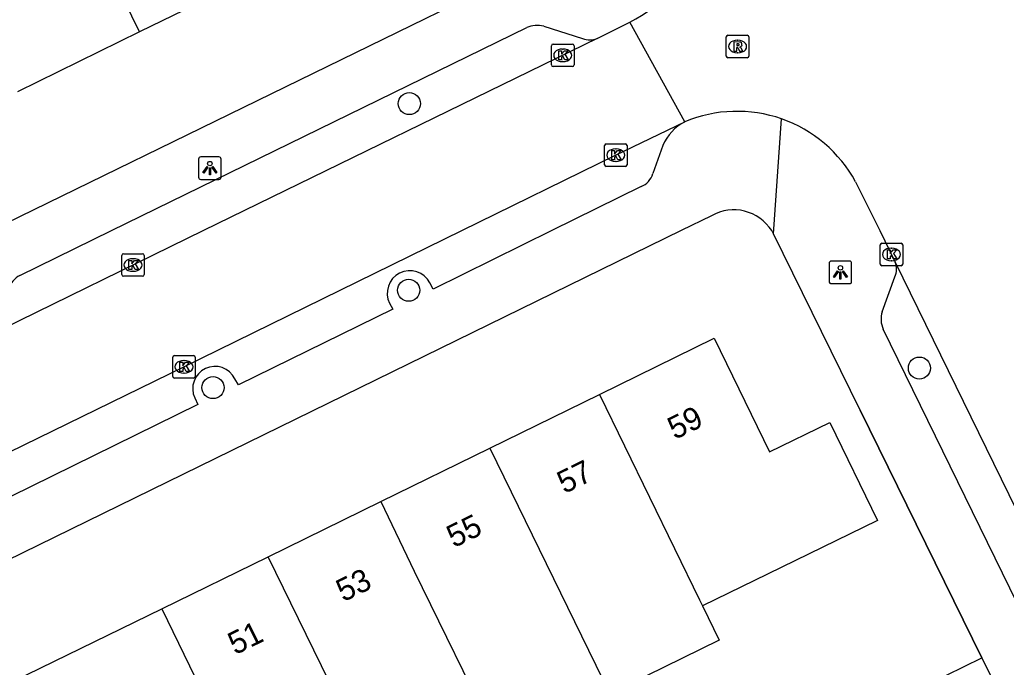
# Model space of a CAD drawing. Extents: x 160457 to 162082, y 388340 to 389736.
# Drawn here: x 161275.47 to 161319.17, y 388730.65 to 388759.35 of the extents above; entities that cross this region are included whole.
import ezdxf

# ---------------------------------------------------------------- set-up
doc = ezdxf.new("R2010")
doc.units = 0
for name, color, linetype in [('IMGEO_Boom', 7, 'Continuous'), ('IMGEO_Kolk', 7, 'Continuous'), ('IMGEO_Lichtpunt', 7, 'Continuous'), ('IMGEO_Muur', 7, 'Continuous'), ('IMGEO_Pand', 7, 'Continuous'), ('IMGEO_Pand_nummerreeks', 7, 'Continuous'), ('IMGEO_Rijbaan_lokaal_gesloten', 7, 'Continuous'), ('IMGEO_Rioolput', 7, 'Continuous'), ('IMGEO_Voetpad_open', 7, 'Continuous')]:
    doc.layers.add(name, color=color, linetype=linetype)

msp = doc.modelspace()

# ---------------------------------------------------------------- linework, layer by layer
at = {"layer": 'IMGEO_Boom'}
for centre in [(161292.73, 388755.63), (161292.703, 388747.359), (161315.324, 388743.906), (161284.035, 388743.045)]:
    msp.add_circle(centre, 0.489, dxfattribs=at)
at = {"layer": 'IMGEO_Kolk'}
for p, q in [((161299.025, 388757.344), (161299.025, 388758.196)), ((161299.1, 388758.27), (161299.952, 388758.27)), ((161299.513, 388758.05), (161299.538, 388758.05)), ((161300.026, 388758.196), (161300.026, 388757.344)), ((161299.536, 388757.49), (161299.511, 388757.49)), ((161299.952, 388757.27), (161299.1, 388757.27)), ((161301.376, 388752.919), (161301.376, 388753.771)), ((161301.451, 388753.845), (161302.303, 388753.845)), ((161301.864, 388753.625), (161301.889, 388753.625)), ((161302.377, 388753.771), (161302.377, 388752.919)), ((161302.303, 388752.845), (161301.451, 388752.845)), ((161301.887, 388753.065), (161301.862, 388753.065)), ((161313.586, 388748.517), (161313.586, 388749.369)), ((161313.661, 388749.443), (161314.513, 388749.443)), ((161314.074, 388749.223), (161314.099, 388749.223)), ((161314.587, 388749.369), (161314.587, 388748.517)), ((161279.991, 388748.051), (161279.991, 388748.903)), ((161280.066, 388748.977), (161280.918, 388748.977)), ((161280.479, 388748.757), (161280.504, 388748.757)), ((161280.992, 388748.903), (161280.992, 388748.051)), ((161314.513, 388748.443), (161313.661, 388748.443)), ((161314.097, 388748.663), (161314.072, 388748.663)), ((161280.918, 388747.977), (161280.066, 388747.977)), ((161280.502, 388748.197), (161280.477, 388748.197)), ((161282.249, 388743.538), (161282.249, 388744.39)), ((161282.324, 388744.464), (161283.176, 388744.464)), ((161283.25, 388744.39), (161283.25, 388743.538)), ((161282.737, 388744.244), (161282.762, 388744.244)), ((161282.76, 388743.684), (161282.735, 388743.684)), ((161283.176, 388743.464), (161282.324, 388743.464))]:
    msp.add_line(p, q, dxfattribs=at)
for points in [[(161299.025, 388757.344), (161299.025, 388758.196)], [(161299.1, 388758.27), (161299.952, 388758.27)], [(161299.346, 388757.97), (161299.469, 388757.97), (161299.469, 388757.819), (161299.599, 388757.97), (161299.763, 388757.97), (161299.617, 388757.819), (161299.77, 388757.57), (161299.618, 388757.57), (161299.533, 388757.734), (161299.469, 388757.667), (161299.469, 388757.57), (161299.346, 388757.57), (161299.346, 388757.97)], [(161300.026, 388758.196), (161300.026, 388757.344)], [(161299.952, 388757.27), (161299.1, 388757.27)], [(161301.376, 388752.919), (161301.376, 388753.771)], [(161301.451, 388753.845), (161302.303, 388753.845)], [(161301.697, 388753.545), (161301.82, 388753.545), (161301.82, 388753.394), (161301.95, 388753.545), (161302.114, 388753.545), (161301.968, 388753.394), (161302.121, 388753.145), (161301.969, 388753.145), (161301.884, 388753.309), (161301.82, 388753.242), (161301.82, 388753.145), (161301.697, 388753.145), (161301.697, 388753.545)], [(161302.377, 388753.771), (161302.377, 388752.919)], [(161302.303, 388752.845), (161301.451, 388752.845)], [(161313.586, 388748.517), (161313.586, 388749.369)], [(161313.661, 388749.443), (161314.513, 388749.443)], [(161314.587, 388749.369), (161314.587, 388748.517)], [(161279.991, 388748.051), (161279.991, 388748.903)], [(161280.066, 388748.977), (161280.918, 388748.977)], [(161280.992, 388748.903), (161280.992, 388748.051)], [(161313.907, 388749.143), (161314.03, 388749.143), (161314.03, 388748.992), (161314.16, 388749.143), (161314.324, 388749.143), (161314.178, 388748.992), (161314.331, 388748.743), (161314.179, 388748.743), (161314.094, 388748.907), (161314.03, 388748.84), (161314.03, 388748.743), (161313.907, 388748.743), (161313.907, 388749.143)], [(161280.312, 388748.677), (161280.435, 388748.677), (161280.435, 388748.526), (161280.565, 388748.677), (161280.729, 388748.677), (161280.583, 388748.526), (161280.736, 388748.277), (161280.584, 388748.277), (161280.499, 388748.441), (161280.435, 388748.374), (161280.435, 388748.277), (161280.312, 388748.277), (161280.312, 388748.677)], [(161314.513, 388748.443), (161313.661, 388748.443)], [(161280.918, 388747.977), (161280.066, 388747.977)], [(161282.249, 388743.538), (161282.249, 388744.39)], [(161282.324, 388744.464), (161283.176, 388744.464)], [(161283.25, 388744.39), (161283.25, 388743.538)], [(161282.57, 388744.164), (161282.693, 388744.164), (161282.693, 388744.013), (161282.823, 388744.164), (161282.987, 388744.164), (161282.841, 388744.013), (161282.994, 388743.764), (161282.842, 388743.764), (161282.757, 388743.928), (161282.693, 388743.861), (161282.693, 388743.764), (161282.57, 388743.764), (161282.57, 388744.164)], [(161283.176, 388743.464), (161282.324, 388743.464)]]:
    msp.add_lwpolyline(points, dxfattribs=at)
for centre, start, end in [((161299.102, 388758.194), 91.552, 178.448), ((161299.102, 388758.194), 91.552, 178.448), ((161299.95, 388758.194), 1.552, 88.448), ((161299.95, 388758.194), 1.552, 88.448), ((161299.102, 388757.346), 181.552, 268.448), ((161299.102, 388757.346), 181.552, 268.448), ((161299.95, 388757.346), 271.552, 358.448), ((161299.95, 388757.346), 271.552, 358.448), ((161301.453, 388753.769), 91.552, 178.448), ((161301.453, 388753.769), 91.552, 178.448), ((161302.301, 388753.769), 1.552, 88.448), ((161302.301, 388753.769), 1.552, 88.448), ((161301.453, 388752.921), 181.552, 268.448), ((161301.453, 388752.921), 181.552, 268.448), ((161302.301, 388752.921), 271.552, 358.448), ((161302.301, 388752.921), 271.552, 358.448), ((161313.663, 388749.367), 91.552, 178.448), ((161313.663, 388749.367), 91.552, 178.448), ((161314.511, 388749.367), 1.552, 88.448), ((161314.511, 388749.367), 1.552, 88.448), ((161280.068, 388748.901), 91.552, 178.448), ((161280.068, 388748.901), 91.552, 178.448), ((161280.916, 388748.901), 1.552, 88.448), ((161280.916, 388748.901), 1.552, 88.448), ((161313.663, 388748.519), 181.552, 268.448), ((161313.663, 388748.519), 181.552, 268.448), ((161314.511, 388748.519), 271.552, 358.448), ((161314.511, 388748.519), 271.552, 358.448), ((161280.068, 388748.053), 181.552, 268.448), ((161280.068, 388748.053), 181.552, 268.448), ((161280.916, 388748.053), 271.552, 358.448), ((161280.916, 388748.053), 271.552, 358.448), ((161282.326, 388744.388), 91.552, 178.448), ((161282.326, 388744.388), 91.552, 178.448), ((161283.174, 388744.388), 1.552, 88.448), ((161283.174, 388744.388), 1.552, 88.448), ((161282.326, 388743.54), 181.552, 268.448), ((161282.326, 388743.54), 181.552, 268.448), ((161283.174, 388743.54), 271.552, 358.448), ((161283.174, 388743.54), 271.552, 358.448)]:
    msp.add_arc(centre, 0.0765, start, end, dxfattribs=at)
for centre, major_axis, ratio, start_param, end_param in [((161299.512, 388757.77), (-0.387, 0.002), 0.722429, 4.712389, 7.853982), ((161299.537, 388757.77), (-0.39, 0.002), 0.717154, 1.570796, 4.712389), ((161301.863, 388753.345), (-0.387, 0.002), 0.722429, 4.712389, 7.853982), ((161301.888, 388753.345), (-0.39, 0.002), 0.717154, 1.570796, 4.712389), ((161314.073, 388748.943), (-0.387, 0.002), 0.722429, 4.712389, 7.853982), ((161314.098, 388748.943), (-0.39, 0.002), 0.717154, 1.570796, 4.712389), ((161280.478, 388748.477), (-0.387, 0.002), 0.722429, 4.712389, 7.853982), ((161280.503, 388748.477), (-0.39, 0.002), 0.717154, 1.570796, 4.712389), ((161282.736, 388743.964), (-0.387, 0.002), 0.722429, 4.712389, 7.853982), ((161282.761, 388743.964), (-0.39, 0.002), 0.717154, 1.570796, 4.712389)]:
    msp.add_ellipse(centre, major_axis=major_axis, ratio=ratio, start_param=start_param, end_param=end_param, dxfattribs=at)
at = {"layer": 'IMGEO_Lichtpunt'}
for p, q in [((161283.398, 388753.174), (161283.398, 388752.367)), ((161283.398, 388753.174), (161283.398, 388752.367)), ((161284.3, 388753.269), (161283.492, 388753.269)), ((161284.3, 388753.269), (161283.492, 388753.269)), ((161284.394, 388752.367), (161284.394, 388753.174)), ((161284.394, 388752.367), (161284.394, 388753.174)), ((161283.492, 388752.273), (161284.3, 388752.273)), ((161283.492, 388752.273), (161284.3, 388752.273)), ((161311.327, 388748.553), (161311.327, 388747.746)), ((161311.327, 388748.553), (161311.327, 388747.746)), ((161312.229, 388748.648), (161311.421, 388748.648)), ((161312.229, 388748.648), (161311.421, 388748.648)), ((161312.323, 388747.746), (161312.323, 388748.553)), ((161312.323, 388747.746), (161312.323, 388748.553)), ((161311.421, 388747.652), (161312.229, 388747.652)), ((161311.421, 388747.652), (161312.229, 388747.652))]:
    msp.add_line(p, q, dxfattribs=at)
for points in [[(161283.772, 388752.838), (161283.811, 388752.81), (161283.623, 388752.548), (161283.585, 388752.575), (161283.772, 388752.838)], [(161283.874, 388752.79), (161283.921, 388752.79), (161283.921, 388752.468), (161283.874, 388752.468), (161283.874, 388752.79)], [(161283.984, 388752.81), (161284.022, 388752.837), (161284.209, 388752.575), (161284.17, 388752.547), (161283.984, 388752.81)], [(161311.701, 388748.217), (161311.74, 388748.189), (161311.552, 388747.927), (161311.514, 388747.954), (161311.701, 388748.217)], [(161311.803, 388748.169), (161311.85, 388748.169), (161311.85, 388747.847), (161311.803, 388747.847), (161311.803, 388748.169)], [(161311.913, 388748.189), (161311.951, 388748.216), (161312.138, 388747.954), (161312.099, 388747.926), (161311.913, 388748.189)]]:
    msp.add_lwpolyline(points, dxfattribs=at)
for centre in [(161283.897, 388752.972), (161311.826, 388748.351)]:
    msp.add_circle(centre, 0.0994, dxfattribs=at)
for centre, start, end in [((161283.492, 388753.174), 90, 180), ((161283.492, 388753.174), 90, 180), ((161284.3, 388753.174), 0, 90), ((161284.3, 388753.174), 0, 90), ((161283.492, 388752.367), 180, 270), ((161283.492, 388752.367), 180, 270), ((161284.3, 388752.367), 270, 0), ((161284.3, 388752.367), 270, 360), ((161311.421, 388748.553), 90, 180), ((161311.421, 388748.553), 90, 180), ((161312.229, 388748.553), 0, 90), ((161312.229, 388748.553), 0, 90), ((161311.421, 388747.746), 180, 270), ((161311.421, 388747.746), 180, 270), ((161312.229, 388747.746), 270, 0), ((161312.229, 388747.746), 270, 360)]:
    msp.add_arc(centre, 0.0946, start, end, dxfattribs=at)
at = {"layer": 'IMGEO_Muur'}
msp.add_lwpolyline([(161312.704, 388742.049), (161318.096, 388731.072)], dxfattribs=at)
at = {"layer": 'IMGEO_Pand'}
for points in [[(161280.785, 388758.805), (161276.974, 388766.606)], [(161286.203, 388761.452), (161280.785, 388758.805)], [(161280.785, 388758.805), (161275.368, 388756.158)], [(161301.161, 388742.741), (161306.236, 388745.227), (161308.689, 388740.193), (161311.35, 388741.49), (161313.465, 388737.148), (161308.592, 388734.773), (161305.717, 388733.371)], [(161296.304, 388740.361), (161301.161, 388742.741)], [(161301.161, 388742.741), (161305.587, 388733.638), (161305.717, 388733.371)], [(161291.464, 388737.99), (161296.304, 388740.361)], [(161296.304, 388740.361), (161301.607, 388729.476)], [(161286.48, 388735.549), (161291.464, 388737.99)], [(161291.464, 388737.99), (161292.951, 388734.908), (161296.529, 388727.576), (161296.708, 388727.208)], [(161281.765, 388733.239), (161286.48, 388735.549)], [(161290.181, 388727.962), (161286.48, 388735.549)], [(161275.205, 388730.025), (161281.765, 388733.239)], [(161281.765, 388733.239), (161285.449, 388725.654)], [(161305.717, 388733.371), (161306.462, 388731.844), (161301.607, 388729.476)], [(161316.017, 388727.378), (161314.966, 388729.525), (161318.096, 388731.072)], [(161318.096, 388731.072), (161319.147, 388728.925)]]:
    msp.add_lwpolyline(points, dxfattribs=at)
at = {"layer": 'IMGEO_Rijbaan_lokaal_gesloten'}
for points in [[(161301.047, 388758.511), (161301.172, 388758.572), (161302.502, 388759.241)], [(161304.928, 388754.821), (161302.502, 388759.241)], [(161301.047, 388758.511), (161283.614, 388750), (161273.957, 388745.285)], [(161270.491, 388737.985), (161282.746, 388743.965), (161295.054, 388750), (161301.865, 388753.34), (161304.928, 388754.821)], [(161312.496, 388752.169), (161313.566, 388750), (161314.253, 388748.608)], [(161314.253, 388748.608), (161368.593, 388637.471)]]:
    msp.add_lwpolyline(points, dxfattribs=at)
for centre, radius, start, end in [((161299.831, 388764.517), 5.914, 296.849, 342.725), ((161307.244, 388749.309), 5.979, 70.6786, 112.7895), ((161307.241, 388749.302), 5.986, 28.6146, 70.6746)]:
    msp.add_arc(centre, radius, start, end, dxfattribs=at)
at = {"layer": 'IMGEO_Rioolput'}
for p, q in [((161306.771, 388757.735), (161306.771, 388758.587)), ((161306.846, 388758.661), (161307.698, 388758.661)), ((161307.259, 388758.441), (161307.284, 388758.441)), ((161307.772, 388758.587), (161307.772, 388757.735)), ((161307.698, 388757.661), (161306.846, 388757.661)), ((161307.282, 388757.881), (161307.257, 388757.881))]:
    msp.add_line(p, q, dxfattribs=at)
for points in [[(161306.771, 388757.735), (161306.771, 388758.587)], [(161306.846, 388758.661), (161307.698, 388758.661)], [(161307.36, 388758.359), (161307.108, 388758.361), (161307.108, 388757.961)], [(161307.772, 388758.587), (161307.772, 388757.735)], [(161307.108, 388757.961), (161307.232, 388757.961), (161307.232, 388758.123), (161307.243, 388758.123)], [(161307.286, 388758.28), (161307.232, 388758.28), (161307.232, 388758.199)], [(161307.232, 388758.199), (161307.284, 388758.199)], [(161307.29, 388758.094), (161307.361, 388757.961), (161307.501, 388757.961), (161307.436, 388758.087)], [(161307.698, 388757.661), (161306.846, 388757.661)]]:
    msp.add_lwpolyline(points, dxfattribs=at)
for centre, radius, start, end in [((161306.848, 388758.585), 0.0765, 91.552, 178.448), ((161306.848, 388758.585), 0.0765, 91.552, 178.448), ((161307.359, 388758.249), 0.109, 350.3612, 89.416), ((161307.696, 388758.585), 0.0765, 1.552, 88.448), ((161307.696, 388758.585), 0.0765, 1.552, 88.448), ((161307.242, 388758.07), 0.0533, 26.0293, 88.6989), ((161307.268, 388758.388), 0.19, 274.7715, 282.9687), ((161307.292, 388758.184), 0.0964, 77.0061, 93.1865), ((161307.306, 388758.241), 0.0378, 276.6634, 79.6772), ((161307.357, 388758.249), 0.112, 277.5842, 350.9817), ((161307.341, 388758.034), 0.108, 29.5134, 73.7905), ((161306.848, 388757.737), 0.0765, 181.552, 268.448), ((161306.848, 388757.737), 0.0765, 181.552, 268.448), ((161307.696, 388757.737), 0.0765, 271.552, 358.448), ((161307.696, 388757.737), 0.0765, 271.552, 358.448)]:
    msp.add_arc(centre, radius, start, end, dxfattribs=at)
for centre, major_axis, ratio, start_param, end_param in [((161307.258, 388758.161), (-0.387, 0.002), 0.722429, 4.712389, 7.853982), ((161307.283, 388758.161), (-0.39, 0.002), 0.717154, 1.570796, 4.712389)]:
    msp.add_ellipse(centre, major_axis=major_axis, ratio=ratio, start_param=start_param, end_param=end_param, dxfattribs=at)
at = {"layer": 'IMGEO_Voetpad_open'}
for points in [[(161300.244, 388762.72), (161274.209, 388750), (161267.551, 388746.747)], [(161275.474, 388748.015), (161279.533, 388750), (161297.929, 388758.997)], [(161298.685, 388759.061), (161300.407, 388758.51)], [(161308.865, 388749.864), (161309.222, 388754.951)], [(161303.962, 388753.768), (161303.521, 388752.532)], [(161302.998, 388751.951), (161299.048, 388750), (161293.781, 388747.399), (161293.64, 388747.686)], [(161306.116, 388750.659), (161304.77, 388750), (161271.311, 388733.615)], [(161308.865, 388749.864), (161308.786, 388750)], [(161318.096, 388731.072), (161312.704, 388742.049), (161308.865, 388749.864)], [(161313.68, 388746.4), (161314.24, 388747.952)], [(161291.857, 388746.781), (161292, 388746.52), (161285.158, 388743.17), (161285.008, 388743.43)], [(161365.902, 388638.878), (161313.725, 388745.638)], [(161283.225, 388742.585), (161283.357, 388742.289), (161274.132, 388737.753)]]:
    msp.add_lwpolyline(points, dxfattribs=at)
for centre, radius, start, end in [((161298.396, 388757.98), 1.119, 75.0203, 114.6575), ((161300.726, 388759.327), 0.877, 248.6773, 291.5017), ((161305.887, 388752.971), 2.084, 117.4135, 157.5213), ((161302.656, 388752.784), 0.901, 292.2872, 343.7275), ((161307.105, 388748.93), 1.992, 32.4944, 119.7767), ((161313.458, 388748.296), 0.854, 336.2804, 21.449), ((161275.969, 388747.101), 1.039, 118.4612, 161.7938), ((161292.753, 388747.224), 1, 27.5037, 206.3184), ((161314.6, 388746.072), 0.977, 160.3769, 206.3825), ((161284.122, 388742.997), 0.987, 26.0632, 204.6513)]:
    msp.add_arc(centre, radius, start, end, dxfattribs=at)

# ---------------------------------------------------------------- texts
at = {"layer": 'IMGEO_Pand_nummerreeks'}
for s, p in [('59', (161304.49, 388740.719)), ('57', (161299.596, 388738.321)), ('55', (161294.701, 388735.924)), ('53', (161289.807, 388733.526)), ('51', (161285.015, 388731.179))]:
    msp.add_text(s, height=1, rotation=26.0982, dxfattribs=at).set_placement(p)

doc.saveas('drawing.dxf')
